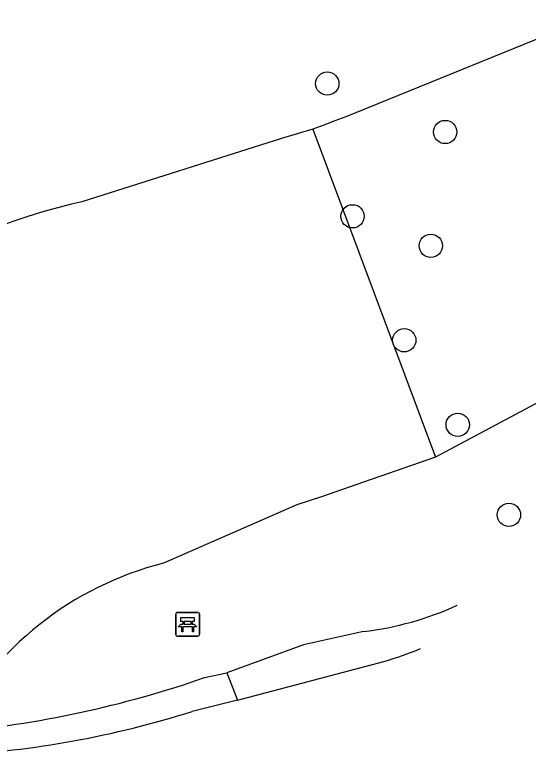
# Model space of a CAD drawing. Extents: x 156414 to 157775, y 382335 to 383765.
# Drawn here: x 157080.06 to 157101.62, y 382576.19 to 382607.31 of the extents above; entities that cross this region are included whole.
import ezdxf

# ---------------------------------------------------------------- set-up
doc = ezdxf.new("R2010")
doc.units = 0
for name, color, linetype in [('IMGEO_Bank', 7, 'Continuous'), ('IMGEO_Boom', 7, 'Continuous'), ('IMGEO_Groenvoorziening', 7, 'Continuous'), ('IMGEO_Voetpad_halfverhard', 7, 'Continuous')]:
    doc.layers.add(name, color=color, linetype=linetype)

msp = doc.modelspace()

# ---------------------------------------------------------------- linework, layer by layer
at = {"layer": 'IMGEO_Bank'}
for p, q in [((157086.895, 382582.191), (157087.736, 382582.191)), ((157087.736, 382582.191), (157086.895, 382582.191)), ((157086.82, 382581.266), (157086.82, 382582.107)), ((157086.82, 382582.107), (157086.82, 382581.266)), ((157087.82, 382582.116), (157087.82, 382581.275)), ((157087.82, 382581.275), (157087.82, 382582.116)), ((157087.517, 382581.589), (157087.124, 382581.589)), ((157087.129, 382581.697), (157087.129, 382581.803)), ((157087.173, 382581.803), (157087.173, 382581.697)), ((157087.461, 382581.809), (157087.179, 382581.809)), ((157087.179, 382581.691), (157087.461, 382581.691)), ((157087.467, 382581.697), (157087.467, 382581.803)), ((157087.511, 382581.803), (157087.511, 382581.697)), ((157087.745, 382581.191), (157086.904, 382581.191)), ((157086.904, 382581.191), (157087.745, 382581.191))]:
    msp.add_line(p, q, dxfattribs=at)
for points in [[(157087.123, 382581.809), (157087.037, 382581.809), (157087.037, 382581.97), (157087.6, 382581.97), (157087.6, 382581.809), (157087.517, 382581.809)], [(157087.067, 382581.589), (157086.925, 382581.589), (157087.037, 382581.691), (157087.123, 382581.691)], [(157087.117, 382581.582), (157087.117, 382581.375), (157087.074, 382581.375), (157087.074, 382581.582)], [(157087.517, 382581.691), (157087.6, 382581.691), (157087.712, 382581.589), (157087.573, 382581.589)], [(157087.567, 382581.582), (157087.567, 382581.375), (157087.523, 382581.375), (157087.523, 382581.582)]]:
    msp.add_lwpolyline(points, dxfattribs=at)
for centre, radius, start, end in [((157086.898, 382582.113), 0.0779, 92.4484, 184.2845), ((157086.898, 382582.113), 0.0779, 92.4484, 184.2845), ((157087.742, 382582.113), 0.0779, 2.4484, 94.2845), ((157087.742, 382582.113), 0.0779, 2.4484, 94.2845), ((157087.067, 382581.582), 0.00671, 2.8957, 87.1043), ((157087.124, 382581.582), 0.00671, 92.8957, 177.1043), ((157087.122, 382581.802), 0.00671, 2.8957, 87.1043), ((157087.122, 382581.698), 0.00671, 272.8957, 357.1043), ((157087.179, 382581.802), 0.00671, 92.8957, 177.1043), ((157087.179, 382581.698), 0.00671, 182.8957, 267.1043), ((157087.461, 382581.802), 0.00671, 2.8957, 87.1043), ((157087.461, 382581.698), 0.00671, 272.8957, 357.1043), ((157087.518, 382581.802), 0.00671, 92.8957, 177.1043), ((157087.518, 382581.698), 0.00671, 182.8957, 267.1043), ((157087.516, 382581.582), 0.00671, 2.8957, 87.1043), ((157087.573, 382581.582), 0.00671, 92.8957, 177.1043), ((157086.898, 382581.269), 0.0779, 182.4484, 274.2845), ((157086.898, 382581.269), 0.0779, 182.4484, 274.2845), ((157087.742, 382581.269), 0.0779, 272.4484, 4.2845), ((157087.742, 382581.269), 0.0779, 272.4484, 4.2845)]:
    msp.add_arc(centre, radius, start, end, dxfattribs=at)
at = {"layer": 'IMGEO_Boom'}
for centre in [(157093.184, 382604.418), (157098.137, 382602.384), (157094.244, 382598.839), (157097.533, 382597.6), (157096.418, 382593.628), (157098.662, 382590.076), (157100.814, 382586.29)]:
    msp.add_circle(centre, 0.489, dxfattribs=at)
at = {"layer": 'IMGEO_Groenvoorziening'}
for points in [[(157104.508, 382607.309), (157093.964, 382603.022), (157093.502, 382602.848), (157093.04, 382602.674), (157092.578, 382602.502)], [(157092.578, 382602.502), (157091.259, 382602.105), (157082.871, 382599.448)], [(157092.578, 382602.502), (157097.727, 382588.721)], [(157109.044, 382594.759), (157109.043, 382594.758), (157097.727, 382588.721)], [(157097.727, 382588.721), (157094.377, 382587.548), (157092.989, 382587.063), (157091.907, 382586.711), (157086.312, 382584.258)]]:
    msp.add_lwpolyline(points, dxfattribs=at)
for centre, radius, start, end in [((157088.667, 382573.848), 26.248, 102.7578, 137.1876), ((157089.672, 382570.9), 13.774, 104.1206, 152.9602)]:
    msp.add_arc(centre, radius, start, end, dxfattribs=at)
at = {"layer": 'IMGEO_Voetpad_halfverhard'}
for points in [[(157094.708, 382581.388), (157092.191, 382580.825), (157088.96, 382579.643)], [(157089.416, 382578.5), (157095.564, 382580.121)], [(157088.028, 382579.448), (157088.96, 382579.643)], [(157088.96, 382579.643), (157089.416, 382578.5)], [(157089.416, 382578.5), (157087.505, 382578.024)]]:
    msp.add_lwpolyline(points, dxfattribs=at)
for centre, radius, start, end in [((157093.219, 382594.317), 13.014, 276.5677, 294.629), ((157089.155, 382600.58), 21.439, 287.3944, 291.7572), ((157073.524, 382621.024), 44.033, 275.0551, 289.2316), ((157075.215, 382616.892), 40.765, 273.0986, 287.5461)]:
    msp.add_arc(centre, radius, start, end, dxfattribs=at)

doc.saveas('drawing.dxf')
